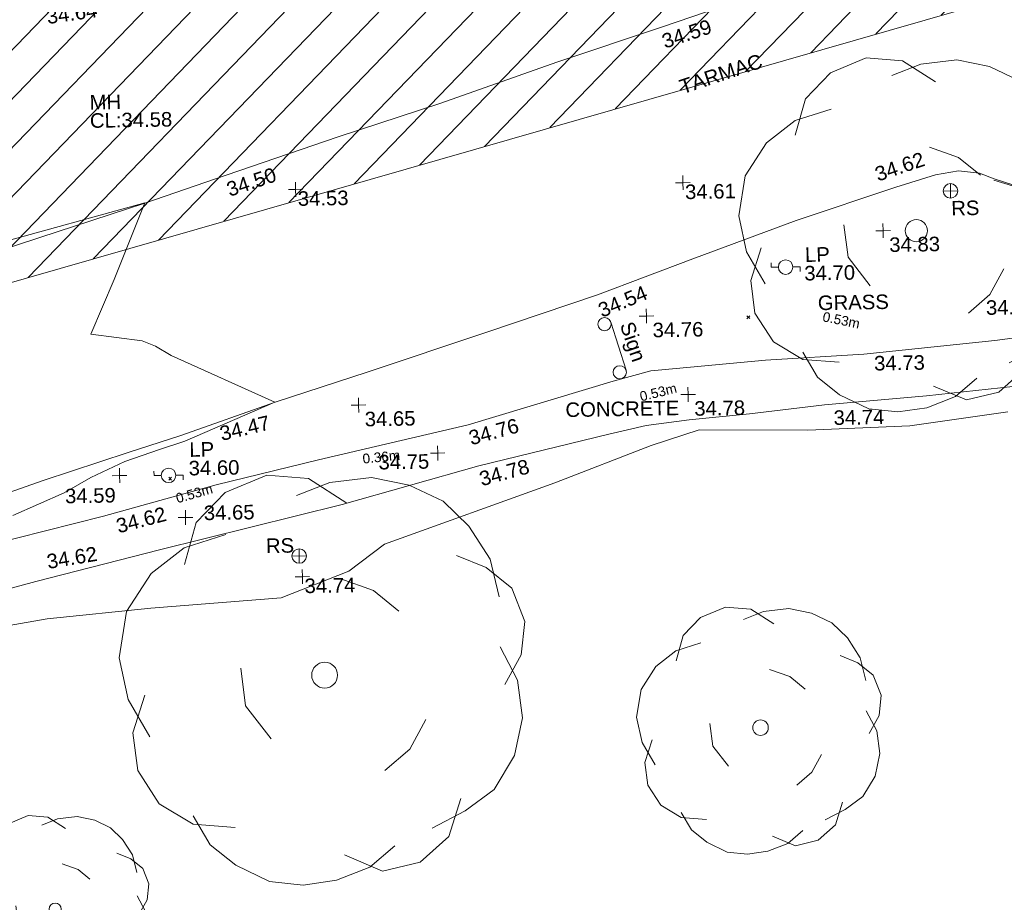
# Model space of a CAD drawing. Header units: millimetres. Extents: x -290717 to 520720, y -88450 to 287762.
# Tile 371 of 381: x 356942 to 382362, y 212561 to 235349. Entities that reach past the tile are written whole.
import ezdxf

# ---------------------------------------------------------------- set-up
doc = ezdxf.new("R2010")
doc.units = ezdxf.units.MM
for name, pattern in [('IMPORT-HIDDEN2 _3_', [4762.5, 3175, -1587.5]), ('IMPORT-UG_ELEC_QLB2 _2_', [2500, 1500, -300.0000000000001, 0, -50, 150, -300.0000000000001, 0, -200]), ('IMPORT-UG_ELEC_STREET LIGHTING_QLB2 _2_', [2700, 1500, -300.0000000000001, 0, -250, 150, -300.0000000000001, 0, -200])]:
    doc.linetypes.add(name, pattern=pattern)
for name, color, linetype, lineweight, true_color in [('00_TOPO_FENCE', 7, 'Continuous', 9, 0x3f7f4f), ('00_TOPO_FOOTPATH', 7, 'Continuous', 9, 0xa50000), ('00_TOPO_FURN_LAMP_POST', 7, 'Continuous', 9, 0x666666), ('00_TOPO_FURN_SIGN', 7, 'Continuous', 9, 0x666666), ('00_TOPO_KERB_BOTTOM', 1, 'Continuous', 9, 0xff0000), ('00_TOPO_KERB_TOP', 7, 'Continuous', 9, 0xa500a5), ('00_TOPO_LEVEL_SPOT', 7, 'Continuous', 9, 0x666666), ('00_TOPO_SERV_MH', 7, 'Continuous', 9, 0x666666), ('00_TOPO_TREE', 7, 'Continuous', 9, 0x666666), ('00_TOPO_VEGETATION', 7, 'Continuous', 9, 0x52a552), ('00_UAV_LEVEL_SPOT', 7, 'Continuous', 9, 0x666666), ('00_UAV_TRACK', 7, 'Continuous', 9, 0x666666), ('01_DTM_CONTOUR_MNR', 7, 'Continuous', 9, 0xa5a552), ('12333-PUM-2D-U-0001-C01 - Rev2_REVIT IMPORT_dwg', 7, 'Continuous', 9, 0x767676), ('PUM-CHAMBER EXTENTS', 6, 'IMPORT-HIDDEN2 _3_', 9, 0xff00ff), ('PUM-ELECTRIC-QLB2', 1, 'IMPORT-UG_ELEC_QLB2 _2_', 9, 0xff0000), ('PUM-UNABLE TO SURVEY', 190, 'Continuous', 9, 0x7f00ff)]:
    doc.layers.add(name, color=color, linetype=linetype, lineweight=lineweight, true_color=true_color)
for name, color, linetype, lineweight in [('00_TOPO_ROAD_EDGE', 7, 'Continuous', 9), ('00_TOPO_SURVEY_TEXT', 7, 'Continuous', 9), ('GEN-TEXT', 7, 'Continuous', 9)]:
    doc.layers.add(name, color=color, linetype=linetype, lineweight=lineweight)
doc.styles.add('Arial_1', font='arial.ttf', dxfattribs={"height": 250})
doc.styles.add('Swis721 Lt BT_2', font='swissl.ttf', dxfattribs={"height": 375})

# ---------------------------------------------------------------- blocks, each defined once
blk = doc.blocks.new('12333-PUM-2D-U-0001-C01 - Rev2_REVIT IMPORT_dwg_CONIFEROUS_TREE_2-2077542-Site Location Plan Existing')
at = {"layer": '00_TOPO_TREE', "color": 254, "true_color": 0xcccccc, "flags": 128}
for points in [[(534282922.633506, 725781177.8180636), (534283202.9121973, 725782112.0803677), (534283856.8958099, 725782766.0639803), (534284791.1581139, 725783139.7689018), (534285725.4204177, 725783046.3426714), (534286566.2564913, 725782485.7852892)], [(534285445.1417267, 725782672.6377499), (534286192.5515697, 725782952.9164411), (534287126.8138737, 725783046.3426714), (534287967.6499473, 725782859.4902108), (534288715.0597903, 725782485.7852892), (534289275.6171726, 725781925.2279067), (534289742.7483246, 725781177.8180636), (534289929.6007854, 725780336.9819901)], [(534282081.7974325, 725777347.3426176), (534281614.6662806, 725778188.178691), (534281427.8138196, 725779122.440995), (534281614.6662806, 725780150.1295294), (534282175.2236629, 725780990.9656028), (534282922.633506, 725781551.5229851), (534283856.8958099, 725781831.8016764)], [(534288995.3384815, 725781271.244294), (534289649.3220943, 725780990.9656028), (534290209.8794766, 725780523.8344511), (534290490.1581677, 725779776.4246078), (534290396.7319373, 725779029.0147647), (534290023.0270159, 725778375.0311518)], [(534286379.4040306, 725780804.1131421), (534287126.8138737, 725780523.8344511), (534287687.371256, 725780056.7032989)], [(534289929.6007854, 725779215.8672254), (534290303.305707, 725778468.4573824), (534290396.7319373, 725777627.6213087), (534290209.8794766, 725776786.785235), (534289742.7483246, 725776039.3753921), (534289088.7647119, 725775572.2442402), (534288341.3548686, 725775198.5393184)], [(534284791.1581139, 725777253.9163872), (534284230.6007316, 725778001.3262304), (534284137.174501, 725778842.1623038)], [(534283950.3220403, 725775291.965549), (534283016.0597364, 725775385.3917794), (534282268.6498933, 725775852.5229313), (534281801.5187413, 725776599.9327744), (534281708.092511, 725777440.768848), (534281988.3712021, 725778281.6049215)], [(534288247.9286383, 725777627.6213087), (534287874.2237169, 725776973.6376961), (534287313.6663345, 725776506.506544)], [(534288995.3384815, 725775852.5229313), (534288715.0597903, 725775011.6868577), (534288061.0761777, 725774451.1294755), (534287220.240104, 725774264.2770147), (534286379.4040306, 725774637.9819361)], [(534287500.5187952, 725774824.8343971), (534286939.9614129, 725774357.703245), (534286192.5515697, 725774077.4245538), (534285445.1417267, 725773983.9983233), (534284697.7318836, 725774077.4245538), (534283950.3220403, 725774451.1294755), (534283389.764658, 725774918.2606273), (534283016.0597364, 725775572.2442402)]]:
    blk.add_lwpolyline(points, dxfattribs=at)
at = {"layer": '00_TOPO_TREE', "color": 254, "true_color": 0xcccccc}
blk.add_circle((534286005.699109, 725778655.3098431), 288.2101057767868, dxfattribs=at)
blk = doc.blocks.new('12333-PUM-2D-U-0001-C01 - Rev2_REVIT IMPORT_dwg_CONIFEROUS_TREE_2-2077557-Site Location Plan Existing')
at = {"layer": '00_TOPO_TREE', "color": 254, "true_color": 0xcccccc, "flags": 128}
for points in [[(534261801.1706255, 725762895.5846657), (534261952.9271798, 725763401.4398462), (534262307.025806, 725763755.5384724), (534262812.8809865, 725763957.8805445), (534263318.7361668, 725763907.2950264), (534263774.0058293, 725763603.7819183)], [(534263166.9796127, 725763704.9529544), (534263571.663757, 725763856.7095085), (534264077.5189375, 725763907.2950264), (534264532.7885999, 725763806.1239905), (534264937.4727442, 725763603.7819183), (534265240.9858525, 725763300.26881), (534265493.9134428, 725762895.5846657), (534265595.0844788, 725762440.3150033)], [(534261345.9009632, 725760821.5784259), (534261092.973373, 725761276.8480884), (534260991.8023369, 725761782.7032688), (534261092.973373, 725762339.1439673), (534261396.4864812, 725762794.4136295), (534261801.1706255, 725763097.9267379), (534262307.025806, 725763249.683292)], [(534265089.2292984, 725762946.1701838), (534265443.3279246, 725762794.4136295), (534265746.8410329, 725762541.4860395), (534265898.5975869, 725762136.801895), (534265848.012069, 725761732.1177508), (534265645.6699969, 725761378.0191244)], [(534263672.8347932, 725762693.2425936), (534264077.5189375, 725762541.4860395), (534264381.0320458, 725762288.5584493)], [(534265595.0844788, 725761833.2887869), (534265797.4265509, 725761428.6046426), (534265848.012069, 725760973.33498), (534265746.8410329, 725760518.0653176), (534265493.9134428, 725760113.3811734), (534265139.8148165, 725759860.4535831), (534264735.130672, 725759658.111511)], [(534262812.8809865, 725760770.9929079), (534262509.3678783, 725761175.6770523), (534262458.7823601, 725761630.9467146)], [(534262357.6113241, 725759708.697029), (534261851.7561435, 725759759.2825471), (534261447.0719992, 725760012.2101374), (534261194.1444091, 725760416.8942817), (534261143.5588911, 725760872.1639441), (534261295.3154451, 725761327.4336064)], [(534264684.545154, 725760973.33498), (534264482.2030818, 725760619.2363539), (534264178.6899736, 725760366.3087635)], [(534264279.8610097, 725759455.7694389), (534263976.3479015, 725759202.8418487), (534263571.663757, 725759051.0852945), (534263166.9796127, 725759000.4997764), (534262762.2954684, 725759051.0852945), (534262357.6113241, 725759253.4273666), (534262054.0982158, 725759506.3549569), (534261851.7561435, 725759860.4535831)], [(534265089.2292984, 725760012.2101374), (534264937.4727442, 725759556.9404749), (534264583.3741179, 725759253.4273666), (534264128.1044555, 725759152.2563306), (534263672.8347932, 725759354.5984027)]]:
    blk.add_lwpolyline(points, dxfattribs=at)
at = {"layer": '00_TOPO_TREE', "color": 254, "true_color": 0xcccccc}
blk.add_circle((534263470.492721, 725761529.7756785), 156.0510088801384, dxfattribs=at)
blk = doc.blocks.new('12333-PUM-2D-U-0001-C01 - Rev2_REVIT IMPORT_dwg_CONIFEROUS_TREE_2-2077558-Site Location Plan Existing')
at = {"layer": '00_TOPO_TREE', "color": 254, "true_color": 0xcccccc, "flags": 128}
for points in [[(534279606.9305089, 725767656.4049466), (534279802.5196157, 725768308.3686354), (534280258.8941978, 725768764.7432175), (534280910.8578867, 725769025.528693), (534281562.8215754, 725768960.3323241), (534282149.5888954, 725768569.1541108)], [(534281367.2324688, 725768699.5468487), (534281888.8034198, 725768895.1359553), (534282540.7671087, 725768960.3323241), (534283127.5344287, 725768829.9395863), (534283649.1053798, 725768569.1541108), (534284040.2835931, 725768177.9758976), (534284366.2654375, 725767656.4049466), (534284496.6581752, 725767069.6376264)], [(534279020.1631891, 725764983.3538222), (534278694.1813446, 725765570.1211421), (534278563.7886066, 725766222.084831), (534278694.1813446, 725766939.2448888), (534279085.3595579, 725767526.0122086), (534279606.9305089, 725767917.1904218), (534280258.8941978, 725768112.7795287)], [(534283844.6944866, 725767721.6013154), (534284301.0690687, 725767526.0122086), (534284692.247282, 725767200.0303643), (534284887.8363885, 725766678.459413), (534284822.6400197, 725766156.8884622), (534284561.8545443, 725765700.5138798)], [(534282019.1961577, 725767395.619471), (534282540.7671087, 725767200.0303643), (534282931.945322, 725766874.04852)], [(534284496.6581752, 725766287.2811998), (534284757.4436508, 725765765.7102488), (534284822.6400197, 725765178.9429288), (534284692.247282, 725764592.1756089), (534284366.2654375, 725764070.6046578), (534283909.8908554, 725763744.6228135), (534283388.3199041, 725763483.8373377)], [(534280910.8578867, 725764918.1574532), (534280519.6796734, 725765439.7284044), (534280454.4833043, 725766026.4957243)], [(534280324.0905667, 725763549.0337068), (534279672.1268778, 725763614.2300756), (534279150.5559267, 725763940.2119201), (534278824.5740823, 725764461.782871), (534278759.3777134, 725765048.550191), (534278954.96682, 725765635.317511)], [(534283323.1235353, 725765178.9429288), (534283062.3380599, 725764722.5683467), (534282671.1598464, 725764396.5865022)], [(534283844.6944866, 725763940.2119201), (534283649.1053798, 725763353.4446001), (534283192.7307976, 725762962.2663867), (534282605.9634776, 725762831.873649), (534282019.1961577, 725763092.6591244)], [(534282801.5525844, 725763223.0518624), (534282410.3743711, 725762897.0700179), (534281888.8034198, 725762701.4809111), (534281367.2324688, 725762636.2845423), (534280845.6615179, 725762701.4809111), (534280324.0905667, 725762962.2663867), (534279932.9123534, 725763288.2482312), (534279672.1268778, 725763744.6228135)]]:
    blk.add_lwpolyline(points, dxfattribs=at)
at = {"layer": '00_TOPO_TREE', "color": 254, "true_color": 0xcccccc}
blk.add_circle((534281758.4106821, 725765896.1029867), 201.1239487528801, dxfattribs=at)
blk = doc.blocks.new('12333-PUM-2D-U-0001-C01 - Rev2_REVIT IMPORT_dwg_CONIFEROUS_TREE_2-2077559-Site Location Plan Existing')
at = {"layer": '00_TOPO_TREE', "color": 254, "true_color": 0xcccccc, "flags": 128}
for points in [[(534266961.6636295, 725770368.1302643), (534267286.15583, 725771449.7709321), (534268043.3042975, 725772206.9193997), (534269124.9449654, 725772639.5756667), (534270206.5856332, 725772531.4115999), (534271180.0622343, 725771882.4271992)], [(534269882.093433, 725772098.755333), (534270747.4059672, 725772423.2475332), (534271829.0466351, 725772531.4115999), (534272802.5232363, 725772315.0834664), (534273667.8357705, 725771882.4271992), (534274316.8201712, 725771233.4427984), (534274857.6405052, 725770368.1302643), (534275073.9686387, 725769394.6536629)], [(534265988.1870286, 725765933.4035258), (534265447.3666946, 725766906.8801268), (534265231.0385609, 725767988.5207947), (534265447.3666946, 725769178.3255295), (534266096.3510953, 725770151.8021306), (534266961.6636295, 725770800.7865312), (534268043.3042975, 725771125.2787317)], [(534273992.3279711, 725770476.294331), (534274749.4764385, 725770151.8021306), (534275398.4608392, 725769610.9817967), (534275722.9530395, 725768745.6692623), (534275614.7889727, 725767880.3567281), (534275182.1327057, 725767123.2082603)], [(534270963.7341008, 725769935.473997), (534271829.0466351, 725769610.9817967), (534272478.0310358, 725769070.1614628)], [(534275073.9686387, 725768096.6848614), (534275506.624906, 725767231.3723274), (534275614.7889727, 725766257.8957262), (534275398.4608392, 725765284.419125), (534274857.6405052, 725764419.1065907), (534274100.4920377, 725763878.2862568), (534273235.1795034, 725763445.6299895)], [(534269124.9449654, 725765825.2394589), (534268475.9605647, 725766690.5519934), (534268367.7964977, 725767664.0285944)], [(534268151.4683642, 725763553.7940564), (534267069.8276963, 725763661.9581232), (534266204.5151621, 725764202.7784572), (534265663.694828, 725765068.0909914), (534265555.5307613, 725766041.5675925), (534265880.0229616, 725767015.0441936)], [(534273127.0154365, 725766257.8957262), (534272694.3591696, 725765500.7472588), (534272045.3747686, 725764959.9269247)], [(534273992.3279711, 725764202.7784572), (534273667.8357705, 725763229.301856), (534272910.6873031, 725762580.3174552), (534271937.2107019, 725762363.9893218), (534270963.7341008, 725762796.6455888)], [(534272261.7029023, 725763012.9737225), (534271612.7185016, 725762472.1533885), (534270747.4059672, 725762147.6611881), (534269882.093433, 725762039.4971212), (534269016.7808987, 725762147.6611881), (534268151.4683642, 725762580.3174552), (534267502.4839635, 725763121.1377892), (534267069.8276963, 725763878.2862568)]]:
    blk.add_lwpolyline(points, dxfattribs=at)
at = {"layer": '00_TOPO_TREE', "color": 254, "true_color": 0xcccccc}
blk.add_circle((534270531.0778337, 725767447.7004608), 333.6747828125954, dxfattribs=at)
blk = doc.blocks.new('12333-PUM-2D-U-0001-C01 - Rev2_REVIT IMPORT_dwg_MSL_Lamp_Post_SYM-2077199-Site Location Plan Existing')
at = {"layer": '00_TOPO_FURN_LAMP_POST', "color": 254, "true_color": 0xcccccc, "flags": 128}
for points in [[(-500.1060478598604, 0), (-1000.212095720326, 0), (-1000.212095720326, 316.7338303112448)], [(500.1060478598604, 0), (1000.21209571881, 0), (1000.21209571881, -316.7338303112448)]]:
    blk.add_lwpolyline(points, dxfattribs=at)
at = {"layer": '00_TOPO_FURN_LAMP_POST', "color": 254, "true_color": 0xcccccc}
blk.add_circle((0, 0), 500.1060478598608, dxfattribs=at)
blk = doc.blocks.new('12333-PUM-2D-U-0001-C01 - Rev2_REVIT IMPORT_dwg_MSL_RoadSign_SYM-2077193-Site Location Plan Existing')
at = {"layer": '00_TOPO_FURN_SIGN', "color": 254, "true_color": 0xcccccc}
for p, q in [((-500.2287617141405, 0), (499.7712382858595, 0)), ((-0.2287617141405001, -500.0000000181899), (-0.2287617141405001, 499.9999999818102))]:
    blk.add_line(p, q, dxfattribs=at)
blk.add_circle((-0.2287617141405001, 0), 500.0000000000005, dxfattribs=at)
blk = doc.blocks.new('12333-PUM-2D-U-0001-C01 - Rev2_REVIT IMPORT_dwg_MM-2077200-Site Location Plan Existing')
at = {"layer": '00_TOPO_LEVEL_SPOT', "color": 254, "true_color": 0xcccccc, "flags": 128}
for points in [[(0, -500.0000000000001), (0, 0), (-500.0000000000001, 0)], [(500.0000000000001, 0), (0, 0), (0, 500.0000000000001)]]:
    blk.add_lwpolyline(points, dxfattribs=at)
blk = doc.blocks.new('12333-PUM-2D-U-0001-C01 - Rev2_REVIT IMPORT_dwg_MSL_Sign_SYM-2077194-Site Location Plan Existing')
at = {"layer": '00_TOPO_FURN_SIGN', "color": 254, "true_color": 0xcccccc}
blk.add_line((1862.281444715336, 0), (-1862.281444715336, 0), dxfattribs=at)
for centre, radius in [((-1862.281444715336, -488.8448533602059), 488.8448533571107), ((1862.281444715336, -488.8448533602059), 488.8448533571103)]:
    blk.add_circle(centre, radius, dxfattribs=at)
blk = doc.blocks.new('12333-PUM-2D-U-0001-C01 - Rev2_REVIT IMPORT_dwg_UAV-2077255-Site Location Plan Existing')
at = {"layer": '00_UAV_LEVEL_SPOT', "color": 254, "true_color": 0xcccccc, "flags": 128}
for points in [[(0, -500.0000000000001), (0, 0), (-500.0000000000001, 0)], [(500.0000000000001, 0), (0, 0), (0, 500.0000000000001)]]:
    blk.add_lwpolyline(points, dxfattribs=at)
blk = doc.blocks.new('12333-PUM-2D-U-0001-C01 - Rev2_REVIT IMPORT_dwg_MGS62954_T2_Galway_ITM_3d_Rev1-2077680-Site Location Plan Existing')
at = {"layer": '00_TOPO_FENCE', "color": 254, "true_color": 0xcccccc, "flags": 128}
blk.add_lwpolyline([(534260315.45191, 725777925.5382607), (534263371.8823286, 725778877.5630773), (534266101.5531028, 725779715.6278694), (534268210.3965186, 725780397.2926203), (534271122.7142047, 725781339.5459033), (534273788.3399823, 725782165.578988), (534276798.8207607, 725783169.6572479), (534279514.0080751, 725784024.3359522), (534283074.164738, 725785174.5487269), (534286393.9137111, 725786227.1373384), (534289679.3449411, 725787210.3340458), (534293186.4064785, 725788311.2035806), (534294816.219094, 725788807.2742302), (534295495.1616126, 725789034.2959155), (534295830.8497308, 725789291.8642383), (534297217.8645351, 725790329.9378955), (534297832.2971241, 725791200.6617758), (534298876.846711, 725792709.6810789), (534299908.2229397, 725794197.8288555), (534300279.2705071, 725794700.0248502), (534301684.4236245, 725794963.8720913)], dxfattribs=at)
at = {"layer": '00_TOPO_FOOTPATH', "color": 254, "true_color": 0xcccccc, "flags": 128}
for points in [[(534261879.5202932, 725770950.8271258), (534264897.1329138, 725771649.674468), (534267817.2059668, 725772406.1338878), (534270467.5604428, 725773008.341841), (534274352.3472974, 725773842.2475578), (534278107.1657357, 725774903.512391), (534279086.8672294, 725775157.3668052), (534279745.355538, 725775205.4472164), (534282055.142529, 725775382.1677945), (534284594.9692725, 725775488.5218084), (534287985.1598628, 725775787.0357575), (534290846.1384773, 725776113.0703427), (534292549.3524148, 725776429.684129)], [(534259694.5300665, 725769135.1572007), (534263121.5629988, 725769993.3321227), (534266324.103965, 725770760.071322), (534271063.1937295, 725771843.0026803), (534274606.5304455, 725772781.1096269), (534277974.8804097, 725773543.1541663), (534278943.5975604, 725773745.1135523), (534280058.3772041, 725773878.0626565), (534281612.0411852, 725774004.0199075), (534283553.6966905, 725774197.7020274), (534286191.7611834, 725774389.6866922), (534289700.719066, 725774702.5968769), (534291770.2998102, 725774946.1746608), (534293137.7146834, 725775068.3296652)]]:
    blk.add_lwpolyline(points, dxfattribs=at)
at = {"layer": '00_TOPO_KERB_BOTTOM', "color": 254, "true_color": 0xcccccc, "flags": 128}
blk.add_lwpolyline([(534288518.5568544, 725779795.1195633), (534288035.4546387, 725779957.1277434)], dxfattribs=at)
at = {"layer": '00_TOPO_KERB_TOP', "color": 254, "true_color": 0xcccccc, "flags": 128}
blk.add_lwpolyline([(534288507.8553283, 725779766.6341236), (534288025.7859077, 725779928.2959563)], dxfattribs=at)
at = {"layer": '00_TOPO_ROAD_EDGE', "color": 254, "true_color": 0xcccccc, "flags": 128}
blk.add_lwpolyline([(534260937.3468437, 725771795.9753264), (534263351.2105789, 725772601.7427032), (534265558.8426977, 725773283.1146075), (534266930.3170608, 725773697.0425295), (534269372.9940545, 725774517.0272152), (534271765.9570447, 725775254.7674221), (534274841.759674, 725776220.2485496), (534277741.5268162, 725777143.4969516), (534280226.3856249, 725778030.0055118), (534282909.6512927, 725778968.3184937), (534285496.253638, 725779791.2554157), (534286523.4651614, 725780088.3923227), (534287117.5417449, 725780178.6357782), (534287658.9646832, 725780114.4952925), (534288035.4546387, 725779957.1277434)], dxfattribs=at)
at = {"layer": '00_TOPO_VEGETATION', "color": 254, "true_color": 0xcccccc, "flags": 128}
blk.add_lwpolyline([(534288287.0958166, 725773937.6969005), (534285749.2630807, 725773621.7273227), (534283114.7967036, 725773553.2212757), (534280308.9492201, 725773615.5453587), (534279059.6001207, 725773227.1092721), (534276563.5615096, 725772312.0269701), (534272130.9977509, 725770800.9503778), (534271205.0926743, 725770121.1217312), (534269441.8655874, 725769464.626657), (534266077.8136277, 725769259.8477957), (534263395.1662715, 725769026.5524324), (534261117.5455061, 725768669.1135049)], dxfattribs=at)
at = {"layer": '01_DTM_CONTOUR_MNR', "color": 254, "true_color": 0xcccccc, "flags": 128}
blk.add_lwpolyline([(534262558.0595012, 725771711.0871953), (534263887.2216986, 725772270.7350882), (534264584.8839908, 725772656.1310908), (534265472.1035106, 725773054.5263966), (534266371.8938308, 725773347.6954806), (534267031.3531309, 725773553.0949004), (534269370.0000001, 725774520.0000001), (534266709.4059772, 725775773.5838145), (534266312.2251985, 725776016.0347903), (534265969.4487734, 725776160.1796023), (534264650.0000001, 725776360), (534265276.9124361, 725777757.2384726), (534266100.0000001, 725779720.0000001), (534262214.2360799, 725778726.3858082)], dxfattribs=at)
for name in ['12333-PUM-2D-U-0001-C01 - Rev2_REVIT IMPORT_dwg_CONIFEROUS_TREE_2-2077542-Site Location Plan Existing', '12333-PUM-2D-U-0001-C01 - Rev2_REVIT IMPORT_dwg_CONIFEROUS_TREE_2-2077559-Site Location Plan Existing', '12333-PUM-2D-U-0001-C01 - Rev2_REVIT IMPORT_dwg_CONIFEROUS_TREE_2-2077558-Site Location Plan Existing', '12333-PUM-2D-U-0001-C01 - Rev2_REVIT IMPORT_dwg_CONIFEROUS_TREE_2-2077557-Site Location Plan Existing']:
    blk.add_blockref(name, (0, 0))
at = {"xscale": 0.375, "yscale": 0.375, "zscale": 0.375}
for name, p in [('12333-PUM-2D-U-0001-C01 - Rev2_REVIT IMPORT_dwg_UAV-2077255-Site Location Plan Existing', (534270000.0000001, 725780000)), ('12333-PUM-2D-U-0001-C01 - Rev2_REVIT IMPORT_dwg_UAV-2077255-Site Location Plan Existing', (534280000, 725780000)), ('12333-PUM-2D-U-0001-C01 - Rev2_REVIT IMPORT_dwg_MSL_RoadSign_SYM-2077193-Site Location Plan Existing', (534286904.1983503, 725779666.9162074)), ('12333-PUM-2D-U-0001-C01 - Rev2_REVIT IMPORT_dwg_MM-2077200-Site Location Plan Existing', (534285146.430324, 725778669.3652518)), ('12333-PUM-2D-U-0001-C01 - Rev2_REVIT IMPORT_dwg_MSL_Lamp_Post_SYM-2077199-Site Location Plan Existing', (534282614.2014264, 725777775.032086)), ('12333-PUM-2D-U-0001-C01 - Rev2_REVIT IMPORT_dwg_MM-2077200-Site Location Plan Existing', (534278999.0487814, 725776573.5118692)), ('12333-PUM-2D-U-0001-C01 - Rev2_REVIT IMPORT_dwg_MM-2077200-Site Location Plan Existing', (534271527.9726651, 725774404.5056607)), ('12333-PUM-2D-U-0001-C01 - Rev2_REVIT IMPORT_dwg_MM-2077200-Site Location Plan Existing', (534280040.0000001, 725774530.0000001)), ('12333-PUM-2D-U-0001-C01 - Rev2_REVIT IMPORT_dwg_MM-2077200-Site Location Plan Existing', (534273550.0000001, 725773130.0000001)), ('12333-PUM-2D-U-0001-C01 - Rev2_REVIT IMPORT_dwg_MM-2077200-Site Location Plan Existing', (534265326.9209977, 725772693.6024305)), ('12333-PUM-2D-U-0001-C01 - Rev2_REVIT IMPORT_dwg_MSL_Lamp_Post_SYM-2077199-Site Location Plan Existing', (534266591.1281247, 725772676.1299187)), ('12333-PUM-2D-U-0001-C01 - Rev2_REVIT IMPORT_dwg_MM-2077200-Site Location Plan Existing', (534267010.0000001, 725771580.0000002)), ('12333-PUM-2D-U-0001-C01 - Rev2_REVIT IMPORT_dwg_MSL_RoadSign_SYM-2077193-Site Location Plan Existing', (534269927.1385634, 725770534.0707475)), ('12333-PUM-2D-U-0001-C01 - Rev2_REVIT IMPORT_dwg_UAV-2077255-Site Location Plan Existing', (534270000.0000001, 725770000.0000001))]:
    blk.add_blockref(name, p, dxfattribs=at)
at = {"xscale": 0.35, "yscale": 0.35, "zscale": 0.35, "rotation": 286.5497819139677}
blk.add_blockref('12333-PUM-2D-U-0001-C01 - Rev2_REVIT IMPORT_dwg_MSL_Sign_SYM-2077194-Site Location Plan Existing', (534278262.6011432, 725775806.9295105), dxfattribs=at)
at = {"layer": '00_TOPO_FENCE', "color": 251, "true_color": 0x666666, "char_height": 375, "width": 1495.902363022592, "attachment_point": 1, "rotation": 17.415457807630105, "line_spacing_factor": 1.005061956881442, "style": 'Swis721 Lt BT_2'}
for s, insert in [('34.59', (534279484.7246869, 725783824.337208)), ('34.50', (534268181.1947077, 725780196.8800313))]:
    blk.add_mtext(s, dxfattribs=dict(at, insert=insert))
at = {"layer": '00_TOPO_FOOTPATH', "color": 251, "true_color": 0x666666, "char_height": 375, "width": 1495.902363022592, "attachment_point": 1, "line_spacing_factor": 1.005061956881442, "style": 'Swis721 Lt BT_2'}
for s, insert in [('34.73', (534284854.4581703, 725775439.274703)), ('34.74', (534283783.5022106, 725774052.1496418))]:
    blk.add_mtext(s, dxfattribs=dict(at, insert=insert))
for s, insert, rotation in [('34.76', (534274323.9755611, 725773677.0442836), 14.322285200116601), ('34.78', (534274578.0809333, 725772616.1882815), 14.322285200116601), ('34.62', (534265183.6697378, 725771564.2553226), 13.78441139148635), ('34.62', (534263385.2997922, 725770684.4430276), 8.484831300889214)]:
    blk.add_mtext(s, dxfattribs=dict(at, insert=insert, rotation=rotation))
at = {"layer": '00_TOPO_FURN_LAMP_POST', "char_height": 375, "attachment_point": 1, "line_spacing_factor": 1.005061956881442, "style": 'Swis721 Lt BT_2'}
for s, insert, width in [('LP', (534283117.7467789, 725778273.4341547), 707.5855621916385), ('34.70', (534283092.9755869, 725777794.978775), 1495.902363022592), ('LP', (534267138.5977004, 725773518.6321654), 707.5855621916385), ('34.60', (534267113.8265083, 725773040.1767858), 1495.902363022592)]:
    blk.add_mtext(s, dxfattribs=dict(at, insert=insert, width=width))
at = {"layer": '00_TOPO_FURN_SIGN', "char_height": 375, "width": 783.5679044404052, "attachment_point": 1, "line_spacing_factor": 1.005061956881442, "style": 'Swis721 Lt BT_2'}
for insert in [(534286914.9773563, 725779407.2830074), (534269073.3619832, 725771001.5714848)]:
    blk.add_mtext('RS', dxfattribs=dict(at, insert=insert))
at = {"layer": '00_TOPO_FURN_SIGN', "insert": (534278663.6316468, 725776475.2105452), "char_height": 375, "width": 1206.219683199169, "attachment_point": 1, "rotation": 287.57308119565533, "line_spacing_factor": 1.005061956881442, "style": 'Swis721 Lt BT_2'}
blk.add_mtext('Sign', dxfattribs=at)
at = {"layer": '00_TOPO_LEVEL_SPOT', "char_height": 375, "width": 1495.902363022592, "attachment_point": 1, "line_spacing_factor": 1.005061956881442, "style": 'Swis721 Lt BT_2'}
for s, insert in [('34.83', (534285299.2269377, 725778492.4039226)), ('34.82', (534287767.0859129, 725776825.3828357)), ('34.76', (534279151.8269378, 725776396.5039227)), ('34.78', (534280192.8269378, 725774353.0039226)), ('34.65', (534271680.8269379, 725774227.5039225)), ('34.75', (534272016.3404368, 725773108.2640241)), ('34.59', (534263909.6146869, 725772376.0645076)), ('34.65', (534267485.1141086, 725771878.8821476))]:
    blk.add_mtext(s, dxfattribs=dict(at, insert=insert))
at = {"layer": '00_TOPO_ROAD_EDGE', "color": 251, "true_color": 0x666666, "char_height": 375, "width": 1495.902363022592, "attachment_point": 1, "line_spacing_factor": 1.005061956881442, "style": 'Swis721 Lt BT_2'}
for s, insert, rotation in [('34.62', (534284923.3545443, 725780294.9784383), 17.8180295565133), ('34.54', (534277714.0913152, 725776897.0808703), 21.453474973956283), ('34.47', (534267899.5964001, 725773905.9911461), 12.333282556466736)]:
    blk.add_mtext(s, dxfattribs=dict(at, insert=insert, rotation=rotation))
at = {"layer": '00_TOPO_SERV_MH', "char_height": 375, "attachment_point": 1, "line_spacing_factor": 1.005061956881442, "style": 'Swis721 Lt BT_2'}
for s, insert, width in [('MH', (534264720.945186, 725782529.5228231), 949.779278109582), ('CL:34.58', (534264720.945186, 725782056.4296079), 2440.932744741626)]:
    blk.add_mtext(s, dxfattribs=dict(at, insert=insert, width=width))
at = {"layer": '00_TOPO_SURVEY_TEXT', "color": 251, "true_color": 0x666666, "insert": (534279918.4131157, 725782639.8657755), "char_height": 375, "width": 2450.430537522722, "attachment_point": 1, "rotation": 17.415457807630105, "line_spacing_factor": 1.005061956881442, "style": 'Swis721 Lt BT_2'}
blk.add_mtext('TARMAC', dxfattribs=at)
at = {"layer": '00_TOPO_SURVEY_TEXT', "color": 251, "true_color": 0x666666, "char_height": 375, "attachment_point": 1, "line_spacing_factor": 1.005061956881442, "style": 'Swis721 Lt BT_2'}
for s, insert, width in [('GRASS', (534283428.6, 725777023.1296078), 2018.280965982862), ('CONCRETE', (534276865.3308698, 725774376.7267534), 3286.236302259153)]:
    blk.add_mtext(s, dxfattribs=dict(at, insert=insert, width=width))
at = {"layer": '00_UAV_LEVEL_SPOT', "char_height": 375, "width": 1495.902363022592, "attachment_point": 1, "line_spacing_factor": 1.005061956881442, "style": 'Swis721 Lt BT_2'}
for s, insert in [('34.53', (534270051.8765643, 725779949.1441548)), ('34.61', (534280051.8765643, 725779949.1441548)), ('34.74', (534270051.8765643, 725769949.1441547))]:
    blk.add_mtext(s, dxfattribs=dict(at, insert=insert))
at = {"layer": '00_UAV_TRACK', "insert": (534263629.8939028, 725784752.4952496), "char_height": 375, "width": 1495.902363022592, "attachment_point": 1, "rotation": 7.005129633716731, "line_spacing_factor": 1.005061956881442, "style": 'Swis721 Lt BT_2'}
blk.add_mtext('34.64', dxfattribs=at)
blk = doc.blocks.new('12333-PUM-2D-U-0001-C01 - Rev2_REVIT IMPORT_dwg-1620468-Site Location Plan Existing')
at = {"layer": 'PUM-CHAMBER EXTENTS', "true_color": 0xfff4d4}
h = blk.add_hatch(dxfattribs=at)
h.set_pattern_fill('FP_14', style=0, pattern_type=2)
h.set_pattern_definition([(45, (-533641079.65, -725615854.3560001), (-618.7184335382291, 618.7184335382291), [])])
h.paths.add_polyline_path([(548820.3501529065, 143595.6438214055), (598554.7265481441, 155705.0015586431), (665880.350152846, 173780.643821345), (683590.8699340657, 180379.6662089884), (684126.292145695, 185226.5029211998), (699646.6566527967, 190872.8378213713), (682988.0270851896, 214267.7933273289), (606098.2658213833, 215609.9091025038), (611594.7356529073, 198837.6438862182), (620808.8827925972, 194892.6093451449), (622809.8820558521, 181730.4029184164), (546425.3200724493, 167969.8622055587), (546575.8377649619, 166438.0438213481), (546752.1501529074, 166438.0438213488), (546742.8316869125, 165904.1892620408), (546628.8411191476, 165898.6287465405), (546695.6373264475, 165218.8438213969), (546866.4501528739, 165218.8438214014), (546857.1396212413, 164685.44382141), (546748.0496345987, 164685.443821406), (546816.1401362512, 163992.4868641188), (546980.7501529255, 163999.6438213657), (547018.8501528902, 163466.243821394), (546868.4915593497, 163459.7064912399), (546935.2364494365, 162780.4438213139), (547056.9501529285, 162780.4438213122), (547056.9501528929, 162323.2438213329), (546980.1612849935, 162323.2438213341), (547055.375663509, 161557.7871773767), (547133.1501528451, 161561.2438213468), (547171.2501528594, 161104.0438213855), (547100.264113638, 161100.9574718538), (547167.3480998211, 160418.2438213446), (547285.5501528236, 160418.2438213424), (547285.5501528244, 159884.8438213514), (547219.7604079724, 159884.8438213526), (547286.664106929, 159203.9649537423), (547399.8501529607, 159199.0438213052), (547361.7501529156, 158665.643821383), (547339.521844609, 158666.0318179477), (547526.6396990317, 156761.7336279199), (547552.250152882, 156760.6438213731), (547555.1797682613, 156471.2813760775), (547638.9409207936, 155618.8442227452), (547666.5501528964, 155617.6438213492), (547669.1799035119, 155311.102130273), (547744.1895742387, 154547.7287972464), (547818.950152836, 154550.8438213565), (547809.6327004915, 154017.0473340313), (547796.3901281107, 154016.4838203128), (547863.8113582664, 153330.3380382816), (547895.1501528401, 153331.6438213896), (547933.2501528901, 152798.2438213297), (547916.1638860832, 152797.5464226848), (547983.733439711, 152109.8911528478), (548047.5501528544, 152112.4438213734), (548085.6501528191, 151579.0438214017), (548036.0897145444, 151577.0614038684), (548096.0084987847, 150967.2680053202), (548123.7501529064, 150969.4438213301), (548161.850152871, 150436.0438213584), (548148.313419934, 150434.9608827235), (548720.0288377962, 144616.6137303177)])
h.paths.add_polyline_path([(507602.6006529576, 195456.4678212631), (521342.9320607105, 197371.1634294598), (539189.5091527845, 196672.9153214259), (560381.4725447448, 200828.819264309), (577694.2496529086, 209009.0883214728), (593968.6270046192, 215821.6327356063), (467149.496982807, 218035.2688842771), (468398.9507812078, 211588.5258330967), (490993.690740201, 198483.5081887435), (503467.5815323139, 197676.0129840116), (507337.4300206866, 195598.8028811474)])
at = {"layer": 'GEN-TEXT', "color": 253, "true_color": 0xaaaaaa}
for p, q in [((640513.9948137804, 160606.2884823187), (640584.7054918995, 160676.9991604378)), ((640584.7054918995, 160606.2884823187), (640513.9948137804, 160676.9991604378)), ((625519.403844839, 156700.1122069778), (625590.1145229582, 156770.822885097)), ((625590.1145229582, 156700.1122069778), (625519.403844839, 156770.822885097))]:
    blk.add_line(p, q, dxfattribs=at)
at = {"layer": 'PUM-UNABLE TO SURVEY', "color": 7, "true_color": 0xfff4d4, "flags": 128}
blk.add_lwpolyline([(548148.3134199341, 150434.9608827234), (548820.3501529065, 143595.6438214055), (598554.7265481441, 155705.0015586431), (665880.350152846, 173780.643821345), (683590.8699340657, 180379.6662089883), (684126.292145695, 185226.5029211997), (699646.6566527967, 190872.8378213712), (682988.0270851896, 214267.7933273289)], dxfattribs=at)
blk.add_blockref('12333-PUM-2D-U-0001-C01 - Rev2_REVIT IMPORT_dwg_MGS62954_T2_Galway_ITM_3d_Rev1-2077680-Site Location Plan Existing', (-533641079.6498471, -725615854.3561786))
at = {"layer": 'PUM-ELECTRIC-QLB2', "char_height": 250, "width": 1160.025439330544, "attachment_point": 2, "line_spacing_factor": 0.9417779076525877, "style": 'Arial_1'}
for s, insert, rotation in [('0.53m', (642975.0458238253, 160648.2885257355), 347.53465243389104), ('0.53m', (638161.1226115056, 158868.9898710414), 13.076090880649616), ('0.36m', (631000.6805303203, 157327.761947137), 5.003576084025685), ('0.53m', (626135.004024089, 156462.4346805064), 14.929144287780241)]:
    blk.add_mtext(s, dxfattribs=dict(at, insert=insert, rotation=rotation))

msp = doc.modelspace()

# ---------------------------------------------------------------- block references
at = {"layer": '12333-PUM-2D-U-0001-C01 - Rev2_REVIT IMPORT_dwg', "color": 254, "linetype": 'IMPORT-UG_ELEC_STREET LIGHTING_QLB2 _2_', "true_color": 0xffd4d4, "rotation": 0.9999999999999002}
msp.add_blockref('12333-PUM-2D-U-0001-C01 - Rev2_REVIT IMPORT_dwg-1620468-Site Location Plan Existing', (-261895.0770586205, 55869.5817132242), dxfattribs=at)

doc.saveas('drawing.dxf')
